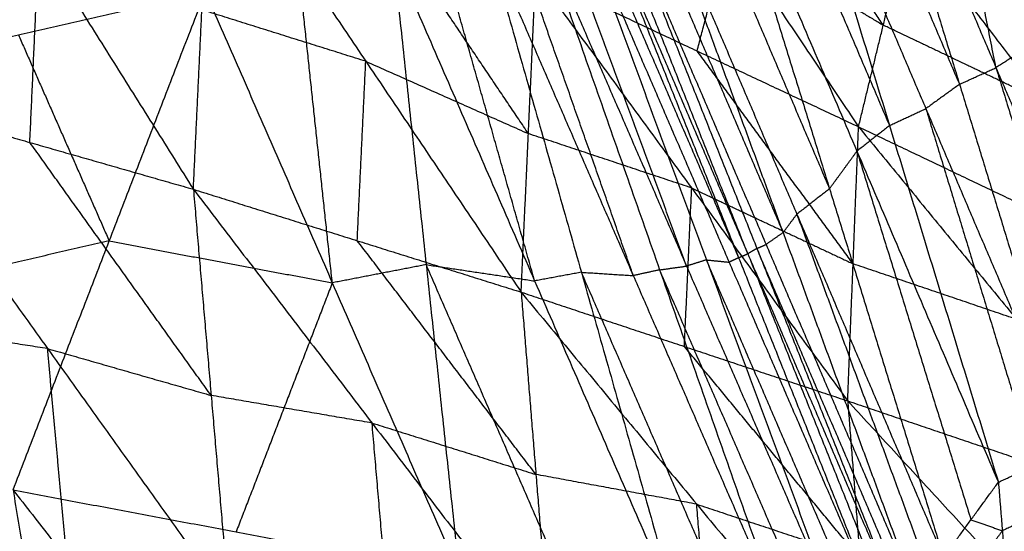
# Model space of a CAD drawing. Header units: millimetres. Extents: x -106 to 110, y -96 to 120.
# Tile 414 of 656: x -41.52 to -38.04, y 104.66 to 106.47. Entities that reach past the tile are written whole.
import ezdxf

# ---------------------------------------------------------------- set-up
doc = ezdxf.new("R2010")
doc.units = ezdxf.units.MM
doc.header["$MEASUREMENT"] = 0
doc.layers.add('Default', color=7, linetype='Continuous', true_color=0x000000)

msp = doc.modelspace()

# ---------------------------------------------------------------- linework, layer by layer
at = {"layer": 'Default'}
for points in [[(-38.0943, 107.8528, 13.7428), (-37.8177, 106.4639, 13.1716), (-37.541, 105.0751, 12.6004)], [(-38.0943, 107.8528, 13.7428), (-37.6259, 106.7423, 13.2646), (-37.1574, 105.6319, 12.7864)], [(-38.0654, 106.3049, 13.1589), (-38.2037, 106.9993, 13.4445), (-38.342, 107.6938, 13.7301)], [(-42.0024, 107.6156, 10.1825), (-41.4553, 106.745, 9.5036), (-40.9081, 105.8744, 8.8248)], [(-38.5897, 107.5348, 13.7175), (-38.1946, 106.2459, 13.157), (-37.7994, 104.9571, 12.5964)], [(-38.5897, 107.5348, 13.7175), (-38.0654, 106.3049, 13.1589), (-37.541, 105.0751, 12.6004)], [(-39.4753, 107.4691, 10.6443), (-39.0138, 106.7823, 9.9099), (-38.5522, 106.0955, 9.1755)], [(-38.709, 107.4488, 13.7092), (-38.4518, 106.8473, 13.4331), (-38.1946, 106.2459, 13.157)], [(-38.8282, 107.3627, 13.7009), (-38.4426, 106.1, 13.1464), (-38.0569, 104.8372, 12.5918)], [(-38.8282, 107.3627, 13.7009), (-38.3138, 106.1599, 13.1487), (-37.7994, 104.9571, 12.5964)], [(-38.9436, 107.2719, 13.6918), (-38.6931, 106.6859, 13.4191), (-38.4426, 106.1, 13.1464)], [(-38.0861, 107.2495, 11.3144), (-37.684, 106.7025, 10.5201), (-37.2818, 106.1554, 9.7258)], [(-39.0589, 107.181, 13.6827), (-38.655, 105.8762, 13.0943), (-38.2511, 104.5713, 12.5059)], [(-39.0589, 107.181, 13.6827), (-38.5579, 106.0091, 13.1373), (-38.0569, 104.8372, 12.5918)], [(-40.9081, 105.8744, 8.8248), (-40.8779, 106.5094, 9.3297), (-40.8477, 107.1445, 9.8347)], [(-40.8477, 107.1445, 9.8347), (-40.2975, 106.3274, 9.2204), (-39.7473, 105.5102, 8.6061)], [(-38.4646, 106.4554, 9.6749), (-38.6954, 106.7988, 10.0421), (-38.9261, 107.1422, 10.4093)], [(-39.1745, 107.091, 13.6752), (-38.9147, 106.4836, 13.3848), (-38.655, 105.8762, 13.0943)], [(-39.29, 107.0009, 13.6677), (-38.8195, 105.7211, 13.0662), (-38.3491, 104.4412, 12.4646)], [(-39.29, 107.0009, 13.6677), (-38.7706, 105.7861, 13.0868), (-38.2511, 104.5713, 12.5059)], [(-39.3502, 106.9588, 13.6656), (-39.0849, 106.3399, 13.3659), (-38.8195, 105.7211, 13.0662)], [(-38.9444, 105.6461, 13.0638), (-39.1936, 106.2721, 13.3636), (-39.4427, 106.8981, 13.6633)], [(-39.4104, 106.9167, 13.6635), (-38.9122, 105.6647, 13.064), (-38.4139, 104.4128, 12.4645)], [(-39.4104, 106.9167, 13.6635), (-38.8798, 105.6789, 13.0641), (-38.3491, 104.4412, 12.4646)], [(-39.7215, 106.0713, 9.0508), (-39.9966, 106.4799, 9.3579), (-40.2717, 106.8884, 9.6651)], [(-39.5087, 106.8637, 13.6634), (-39.2428, 106.2479, 13.3636), (-38.9769, 105.632, 13.0638)], [(-39.475, 106.8795, 13.6631), (-38.9769, 105.632, 13.0638), (-38.4787, 104.3845, 12.4645)], [(-39.475, 106.8795, 13.6631), (-38.9444, 105.6461, 13.0638), (-38.4139, 104.4128, 12.4645)], [(-39.1613, 105.6024, 13.0863), (-39.387, 106.2142, 13.376), (-39.6127, 106.8259, 13.6656)], [(-39.5425, 106.848, 13.6637), (-39.0911, 105.6244, 13.0845), (-38.6397, 104.4009, 12.5053)], [(-39.5425, 106.848, 13.6637), (-39.0106, 105.6162, 13.0641), (-38.4787, 104.3845, 12.4645)], [(-39.6829, 106.8039, 13.6674), (-39.2567, 105.5891, 13.0998), (-38.8304, 104.3744, 12.5322)], [(-39.6829, 106.8039, 13.6674), (-39.1613, 105.6024, 13.0863), (-38.6397, 104.4009, 12.5053)], [(-38.5522, 106.0955, 9.1755), (-38.4646, 106.4554, 9.6749), (-38.377, 106.8153, 10.1743)], [(-38.377, 106.8153, 10.1743), (-37.8932, 106.1831, 9.5272), (-37.4095, 105.5508, 8.8802)], [(-38.377, 106.8153, 10.1743), (-37.8294, 106.4854, 9.9501), (-37.2818, 106.1554, 9.7258)], [(-39.8698, 106.763, 13.676), (-39.5339, 105.5806, 13.1478), (-39.198, 104.3982, 12.6196)], [(-39.8698, 106.763, 13.676), (-39.3501, 105.5687, 13.1041), (-38.8304, 104.3744, 12.5322)], [(-39.3501, 105.5687, 13.1041), (-39.5632, 106.1761, 13.3879), (-39.7763, 106.7834, 13.6717)], [(-39.124, 106.3639, 9.3355), (-39.0689, 106.5731, 9.6227), (-39.0138, 106.7823, 9.9099)], [(-39.0138, 106.7823, 9.9099), (-38.7392, 106.6189, 9.7924), (-38.4646, 106.4554, 9.6749)], [(-41.4874, 106.0402, 8.9423), (-41.4714, 106.3926, 9.223), (-41.4553, 106.745, 9.5036)], [(-39.6994, 105.5499, 13.157), (-39.8674, 106.1411, 13.4211), (-40.0353, 106.7323, 13.6852)], [(-40.2009, 106.7017, 13.6944), (-40.0837, 105.6075, 13.2633), (-39.9665, 104.5133, 12.8323)], [(-40.2009, 106.7017, 13.6944), (-39.6994, 105.5499, 13.157), (-39.198, 104.3982, 12.6196)], [(-40.4161, 105.5431, 13.2805), (-40.4747, 106.0902, 13.496), (-40.5333, 106.6373, 13.7115)], [(-39.7473, 105.5102, 8.6061), (-39.7215, 106.0713, 9.0508), (-39.6958, 106.6324, 9.4955)], [(-39.6958, 106.6324, 9.4955), (-39.1432, 105.8788, 8.953), (-38.5907, 105.1252, 8.4106)], [(-39.6958, 106.6324, 9.4955), (-39.124, 106.3639, 9.3355), (-38.5522, 106.0955, 9.1755)], [(-42.1903, 106.2699, 13.7993), (-41.528, 106.4214, 13.764), (-40.8657, 106.5728, 13.7287)], [(-42.1903, 106.2699, 13.7993), (-41.528, 106.4214, 13.764), (-40.8657, 106.5728, 13.7287)], [(-41.5468, 104.8099, 13.2714), (-41.2063, 105.6914, 13.5), (-40.8657, 106.5728, 13.7287)], [(-40.8657, 106.5728, 13.7287), (-40.4161, 105.5431, 13.2805), (-39.9665, 104.5133, 12.8323)], [(-40.2975, 106.3274, 9.2204), (-40.5877, 106.4184, 9.2751), (-40.8779, 106.5094, 9.3297)], [(-37.8932, 106.1831, 9.5272), (-38.1789, 106.3192, 9.6011), (-38.4646, 106.4554, 9.6749)], [(-37.8177, 106.4639, 13.1716), (-37.9415, 106.3844, 13.1653), (-38.0654, 106.3049, 13.1589)], [(-41.528, 106.4214, 13.764), (-41.3672, 106.0564, 13.632), (-41.2063, 105.6914, 13.5)], [(-38.5715, 105.6104, 8.793), (-38.8477, 105.9872, 9.0642), (-39.124, 106.3639, 9.3355)], [(-40.3277, 105.6923, 8.7155), (-40.3126, 106.0098, 8.9679), (-40.2975, 106.3274, 9.2204)], [(-40.2975, 106.3274, 9.2204), (-40.0095, 106.1993, 9.1356), (-39.7215, 106.0713, 9.0508)], [(-38.1946, 106.2459, 13.157), (-38.13, 106.2754, 13.1579), (-38.0654, 106.3049, 13.1589)], [(-38.0654, 106.3049, 13.1589), (-37.8678, 105.6605, 12.8787), (-37.6702, 105.0161, 12.5984)], [(-38.1946, 106.2459, 13.157), (-38.2542, 106.2029, 13.1528), (-38.3138, 106.1599, 13.1487)], [(-42.0667, 106.206, 9.0598), (-41.4874, 106.0402, 8.9423), (-40.9081, 105.8744, 8.8248)], [(-42.0667, 106.206, 9.0598), (-41.4246, 105.3103, 8.5833), (-40.7824, 104.4146, 8.1067)], [(-38.4426, 106.1, 13.1464), (-38.3782, 106.13, 13.1475), (-38.3138, 106.1599, 13.1487)], [(-38.3138, 106.1599, 13.1487), (-38.121, 105.5285, 12.8714), (-37.9282, 104.8972, 12.5941)], [(-38.5907, 105.1252, 8.4106), (-38.5715, 105.6104, 8.793), (-38.5522, 106.0955, 9.1755)], [(-38.4426, 106.1, 13.1464), (-38.5002, 106.0546, 13.1418), (-38.5579, 106.0091, 13.1373)], [(-38.5522, 106.0955, 9.1755), (-37.9925, 105.4139, 8.7077), (-37.4328, 104.7323, 8.2399)], [(-38.5522, 106.0955, 9.1755), (-37.9809, 105.8232, 9.0278), (-37.4095, 105.5508, 8.8802)], [(-39.1432, 105.8788, 8.953), (-39.4324, 105.9751, 9.0019), (-39.7215, 106.0713, 9.0508)], [(-40.8453, 105.1445, 8.4658), (-41.1664, 105.5923, 8.704), (-41.4874, 106.0402, 8.9423)], [(-38.655, 105.8762, 13.0943), (-38.6065, 105.9426, 13.1158), (-38.5579, 106.0091, 13.1373)], [(-38.5579, 106.0091, 13.1373), (-38.356, 105.3567, 12.8431), (-38.154, 104.7043, 12.5489)], [(-39.169, 105.3177, 8.5084), (-39.1561, 105.5983, 8.7307), (-39.1432, 105.8788, 8.953)], [(-39.1432, 105.8788, 8.953), (-38.8573, 105.7446, 8.873), (-38.5715, 105.6104, 8.793)], [(-40.9081, 105.8744, 8.8248), (-40.8453, 105.1445, 8.4658), (-40.7824, 104.4146, 8.1067)], [(-40.9081, 105.8744, 8.8248), (-40.3277, 105.6923, 8.7155), (-39.7473, 105.5102, 8.6061)], [(-40.9081, 105.8744, 8.8248), (-40.2753, 105.0468, 8.4048), (-39.6424, 104.2192, 7.9849)], [(-38.655, 105.8762, 13.0943), (-38.7128, 105.8311, 13.0905), (-38.7706, 105.7861, 13.0868)], [(-38.8195, 105.7211, 13.0662), (-38.795, 105.7536, 13.0765), (-38.7706, 105.7861, 13.0868)], [(-38.7706, 105.7861, 13.0868), (-38.5353, 105.1462, 12.786), (-38.3001, 104.5062, 12.4852)], [(-38.8195, 105.7211, 13.0662), (-38.8496, 105.7, 13.0651), (-38.8798, 105.6789, 13.0641)], [(-41.2063, 105.6914, 13.5), (-41.5374, 105.6156, 13.5177), (-41.8686, 105.5399, 13.5354)], [(-41.2063, 105.6914, 13.5), (-40.8112, 105.6172, 13.3903), (-40.4161, 105.5431, 13.2805)], [(-39.6949, 104.8647, 8.2955), (-40.0113, 105.2785, 8.5055), (-40.3277, 105.6923, 8.7155)], [(-38.9122, 105.6647, 13.064), (-38.896, 105.6718, 13.064), (-38.8798, 105.6789, 13.0641)], [(-38.9769, 105.632, 13.0638), (-38.9607, 105.639, 13.0638), (-38.9444, 105.6461, 13.0638)], [(-38.9122, 105.6647, 13.064), (-38.9283, 105.6554, 13.0639), (-38.9444, 105.6461, 13.0638)], [(-38.9444, 105.6461, 13.0638), (-38.6954, 105.0224, 12.7642), (-38.4463, 104.3986, 12.4645)], [(-38.3815, 104.427, 12.4646), (-38.6468, 105.0459, 12.7643), (-38.9122, 105.6647, 13.064)], [(-40.0837, 105.6075, 13.2633), (-40.2499, 105.5753, 13.2719), (-40.4161, 105.5431, 13.2805)], [(-40.0837, 105.6075, 13.2633), (-39.8916, 105.5787, 13.2102), (-39.6994, 105.5499, 13.157)], [(-39.5823, 104.4557, 12.726), (-39.833, 105.0316, 12.9947), (-40.0837, 105.6075, 13.2633)], [(-39.2567, 105.5891, 13.0998), (-39.209, 105.5958, 13.0931), (-39.1613, 105.6024, 13.0863)], [(-39.0911, 105.6244, 13.0845), (-39.1262, 105.6134, 13.0854), (-39.1613, 105.6024, 13.0863)], [(-39.0911, 105.6244, 13.0845), (-39.0509, 105.6203, 13.0743), (-39.0106, 105.6162, 13.0641)], [(-38.5592, 104.3927, 12.4849), (-38.8252, 105.0086, 12.7847), (-39.0911, 105.6244, 13.0845)], [(-38.9769, 105.632, 13.0638), (-38.9937, 105.6241, 13.064), (-39.0106, 105.6162, 13.0641)], [(-37.9925, 105.4139, 8.7077), (-38.282, 105.5121, 8.7504), (-38.5715, 105.6104, 8.793)], [(-39.5339, 105.5806, 13.1478), (-39.6167, 105.5652, 13.1524), (-39.6994, 105.5499, 13.157)], [(-39.5339, 105.5806, 13.1478), (-39.442, 105.5746, 13.126), (-39.3501, 105.5687, 13.1041)], [(-39.0142, 104.3863, 12.5759), (-39.2741, 104.9834, 12.8619), (-39.5339, 105.5806, 13.1478)], [(-39.2567, 105.5891, 13.0998), (-39.3034, 105.5789, 13.102), (-39.3501, 105.5687, 13.1041)], [(-38.7351, 104.3876, 12.5187), (-38.9959, 104.9884, 12.8093), (-39.2567, 105.5891, 13.0998)], [(-40.4161, 105.5431, 13.2805), (-40.5864, 105.1023, 13.1662), (-40.7567, 104.6616, 13.0519)], [(-39.7473, 105.5102, 8.6061), (-39.6949, 104.8647, 8.2955), (-39.6424, 104.2192, 7.9849)], [(-39.7473, 105.5102, 8.6061), (-39.169, 105.3177, 8.5084), (-38.5907, 105.1252, 8.4106)], [(-39.7473, 105.5102, 8.6061), (-39.1255, 104.7596, 8.2461), (-38.5036, 104.009, 7.8861)], [(-41.4246, 105.3103, 8.5833), (-41.7087, 105.3538, 8.6188), (-41.9929, 105.3973, 8.6543)], [(-41.3507, 104.5016, 8.1778), (-41.3877, 104.906, 8.3805), (-41.4246, 105.3103, 8.5833)], [(-41.4246, 105.3103, 8.5833), (-41.1349, 105.2274, 8.5245), (-40.8453, 105.1445, 8.4658)], [(-38.5472, 104.5671, 8.1483), (-38.8581, 104.9424, 8.3283), (-39.169, 105.3177, 8.5084)], [(-40.2753, 105.0468, 8.4048), (-40.5603, 105.0956, 8.4353), (-40.8453, 105.1445, 8.4658)], [(-38.5907, 105.1252, 8.4106), (-38.5472, 104.5671, 8.1483), (-38.5036, 104.009, 7.8861)], [(-38.5907, 105.1252, 8.4106), (-38.0117, 104.9287, 8.3252), (-37.4328, 104.7323, 8.2399)], [(-38.5907, 105.1252, 8.4106), (-37.9762, 104.4587, 8.1099), (-37.3618, 103.7922, 7.8092)], [(-40.2124, 104.3169, 8.0458), (-40.2438, 104.6818, 8.2253), (-40.2753, 105.0468, 8.4048)], [(-40.2753, 105.0468, 8.4048), (-39.9851, 104.9557, 8.3502), (-39.6949, 104.8647, 8.2955)], [(-38.0569, 104.8372, 12.5918), (-37.9282, 104.8972, 12.5941), (-37.7994, 104.9571, 12.5964)], [(-39.1255, 104.7596, 8.2461), (-39.4102, 104.8122, 8.2708), (-39.6949, 104.8647, 8.2955)], [(-38.2511, 104.5713, 12.5059), (-38.154, 104.7043, 12.5489), (-38.0569, 104.8372, 12.5918)], [(-38.0569, 104.8372, 12.5918), (-38.0429, 104.6655, 12.508), (-38.0289, 104.4938, 12.4242)], [(-41.5468, 104.8099, 13.2714), (-41.4018, 103.923, 12.8478), (-41.2567, 103.036, 12.4242)], [(-41.5468, 104.8099, 13.2714), (-41.0007, 104.1105, 12.8478), (-40.4546, 103.4111, 12.4242)], [(-41.5468, 104.8099, 13.2714), (-40.7567, 104.6616, 13.0519), (-39.9665, 104.5133, 12.8323)], [(-39.073, 104.1141, 7.9355), (-39.0992, 104.4368, 8.0908), (-39.1255, 104.7596, 8.2461)], [(-39.1255, 104.7596, 8.2461), (-38.8363, 104.6634, 8.1972), (-38.5472, 104.5671, 8.1483)], [(-38.154, 104.7043, 12.5489), (-38.0985, 104.6849, 12.5284), (-38.0429, 104.6655, 12.508)], [(-37.9142, 104.7254, 12.5103), (-37.9786, 104.6955, 12.5092), (-38.0429, 104.6655, 12.508)], [(-38.0429, 104.6655, 12.508), (-38.0915, 104.599, 12.4865), (-38.14, 104.5325, 12.4651)]]:
    msp.add_open_spline(points, degree=2, dxfattribs=at)

doc.saveas('drawing.dxf')
